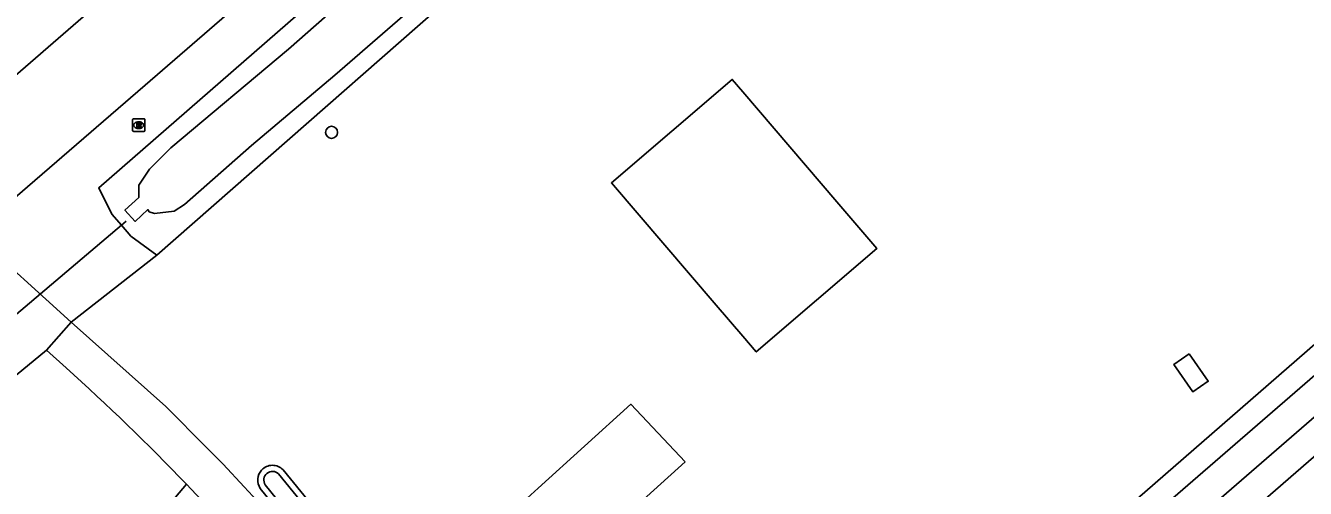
# Model space of a CAD drawing. Extents: x 156141 to 158132, y 385651 to 388399.
# Drawn here: x 156441.8 to 156545.7, y 386901 to 386938.6 of the extents above; entities that cross this region are included whole.
import ezdxf

# ---------------------------------------------------------------- set-up
doc = ezdxf.new("R2010")
doc.units = 0
for name, color, linetype in [('IMGEO_Boom', 7, 'Continuous'), ('IMGEO_Duiker', 7, 'Continuous'), ('IMGEO_Erf', 7, 'Continuous'), ('IMGEO_Fietspad_gesloten', 7, 'Continuous'), ('IMGEO_Gemengd_bos', 7, 'Continuous'), ('IMGEO_Groenvoorziening', 7, 'Continuous'), ('IMGEO_Pand', 7, 'Continuous'), ('IMGEO_Rijbaan_lokaal_gesloten', 7, 'Continuous'), ('IMGEO_Rijbaan_lokaal_open', 7, 'Continuous'), ('IMGEO_Rioolput', 7, 'Continuous'), ('IMGEO_Waterloop', 7, 'Continuous')]:
    doc.layers.add(name, color=color, linetype=linetype)

msp = doc.modelspace()

# ---------------------------------------------------------------- linework, layer by layer
at = {"layer": 'IMGEO_Boom'}
msp.add_circle((156466.61, 386929.89), 0.489, dxfattribs=at)
at = {"layer": 'IMGEO_Duiker'}
msp.add_lwpolyline([(156433.19, 386908.51), (156433.53, 386908.79), (156449.54, 386922.35), (156449.93, 386922.68)], dxfattribs=at)
at = {"layer": 'IMGEO_Erf'}
for points in [[(156484.39, 386948.01), (156484.37, 386947.99), (156452.41, 386919.93)], [(156462.67, 386902.5), (156491.63, 386866.98)], [(156489.93, 386865.42), (156474.34, 386884.29), (156460.82, 386900.98)]]:
    msp.add_lwpolyline(points, dxfattribs=at)
for start, end in [(137.0348, 214.3317), (44.2213, 137.0314)]:
    msp.add_arc((156461.81, 386901.66), 1.2, start, end, dxfattribs=at)
at = {"layer": 'IMGEO_Fietspad_gesloten'}
for points in [[(156530.07, 386896), (156575.11, 386935.02)], [(156576.82, 386933.15), (156532.37, 386894.63)]]:
    msp.add_lwpolyline(points, dxfattribs=at)
at = {"layer": 'IMGEO_Gemengd_bos'}
for points in [[(156443.46, 386912.2), (156434.54, 386904.88)], [(156411.25, 386850.48), (156408.03, 386854.48), (156407.78, 386854.92), (156407.58, 386855.66), (156407.59, 386856.18), (156407.7, 386856.68), (156407.91, 386857.15), (156413.18, 386863.25), (156419.18, 386869.41), (156420.59, 386870.56), (156422.11, 386871.55), (156423.73, 386872.39), (156428.79, 386873.92), (156430.29, 386875.05), (156434.94, 386879.34), (156439.45, 386883.77), (156453.34, 386899.57), (156454.82, 386901.33)]]:
    msp.add_lwpolyline(points, dxfattribs=at)
at = {"layer": 'IMGEO_Groenvoorziening'}
for points in [[(156452.41, 386919.93), (156450.3, 386921.47), (156449.54, 386922.35), (156448.78, 386923.24), (156447.7, 386925.39), (156518.12, 386986.77), (156545.53, 387010.65)], [(156528.86, 386897.41), (156561.9, 386926.18), (156532.29, 386960.32), (156527.96, 386965.37), (156517.64, 386961.63), (156489.8, 386942.87), (156486.16, 386946.33), (156484.39, 386948.01)], [(156437.52, 386921.67), (156445.48, 386914.47)], [(156452.41, 386919.93), (156445.48, 386914.47)]]:
    msp.add_lwpolyline(points, dxfattribs=at)
at = {"layer": 'IMGEO_Pand'}
for points in [[(156507.63, 386924.26), (156510.88, 386920.47), (156501.08, 386912.07), (156500, 386913.33), (156497.83, 386915.87), (156489.33, 386925.78), (156499.14, 386934.18), (156500, 386933.17), (156507.63, 386924.26)], [(156536.24, 386911.91), (156537.78, 386909.68), (156536.53, 386908.82), (156534.99, 386911.05), (156536.24, 386911.91)], [(156495.31, 386903.13), (156487.69, 386896.23), (156485.75, 386894.48), (156481.43, 386899.25), (156482.18, 386899.93), (156483.37, 386901.01), (156490.9, 386907.82), (156495.31, 386903.13)]]:
    msp.add_lwpolyline(points, dxfattribs=at)
at = {"layer": 'IMGEO_Rijbaan_lokaal_gesloten'}
for points in [[(156437.52, 386921.67), (156451.48, 386933.73), (156517.14, 386990.56), (156567.17, 387034.13), (156573.98, 387040.12)], [(156521.73, 387004.6), (156512.63, 386996.69), (156437.05, 386931.15), (156432, 386926.87)], [(156533.96, 386892.78), (156542.2, 386899.94), (156560.33, 386915.7), (156577.88, 386930.89), (156578.43, 386931.37)]]:
    msp.add_lwpolyline(points, dxfattribs=at)
at = {"layer": 'IMGEO_Rijbaan_lokaal_open'}
for points in [[(156445.48, 386914.47), (156443.46, 386912.2)], [(156485.06, 386870.46), (156462.32, 386898.09), (156459.52, 386901.11), (156457.82, 386902.95), (156456.49, 386904.29), (156453.14, 386907.64), (156445.48, 386914.47)], [(156443.46, 386912.2), (156445.05, 386910.78)], [(156454.82, 386901.33), (156457.25, 386898.75)]]:
    msp.add_lwpolyline(points, dxfattribs=at)
msp.add_arc((156323.08, 386774.87), 182.61, 43.826, 48.093, dxfattribs=at)
at = {"layer": 'IMGEO_Rioolput'}
for p, q in [((156450.45, 386930.05), (156450.45, 386930.9)), ((156450.53, 386930.98), (156451.38, 386930.98)), ((156450.94, 386930.75), (156450.96, 386930.75)), ((156451.45, 386930.9), (156451.45, 386930.05)), ((156451.38, 386929.97), (156450.53, 386929.97)), ((156450.96, 386930.2), (156450.94, 386930.2))]:
    msp.add_line(p, q, dxfattribs=at)
for points in [[(156450.45, 386930.05), (156450.45, 386930.9)], [(156450.53, 386930.98), (156451.38, 386930.98)], [(156451.04, 386930.67), (156450.79, 386930.67), (156450.79, 386930.27)], [(156450.97, 386930.59), (156450.91, 386930.59), (156450.91, 386930.51)], [(156451.45, 386930.9), (156451.45, 386930.05)], [(156451.38, 386929.97), (156450.53, 386929.97)], [(156450.79, 386930.27), (156450.91, 386930.27), (156450.91, 386930.44), (156450.92, 386930.44)], [(156450.91, 386930.51), (156450.96, 386930.51)], [(156450.97, 386930.41), (156451.04, 386930.27), (156451.18, 386930.27), (156451.12, 386930.4)]]:
    msp.add_lwpolyline(points, dxfattribs=at)
for centre, radius, start, end in [((156450.53, 386930.9), 0.0765, 91.552, 178.448), ((156450.53, 386930.9), 0.0765, 91.552, 178.448), ((156450.97, 386930.5), 0.0964, 77.0061, 93.1865), ((156450.99, 386930.55), 0.0378, 276.6634, 79.6772), ((156451.04, 386930.56), 0.109, 350.3612, 89.416), ((156451.04, 386930.56), 0.112, 277.5842, 350.9817), ((156451.38, 386930.9), 0.0765, 1.552, 88.448), ((156451.38, 386930.9), 0.0765, 1.552, 88.448), ((156450.53, 386930.05), 0.0765, 181.552, 268.448), ((156450.53, 386930.05), 0.0765, 181.552, 268.448), ((156450.92, 386930.38), 0.0533, 26.0293, 88.6989), ((156450.95, 386930.7), 0.19, 274.7715, 282.9687), ((156451.02, 386930.35), 0.108, 29.5134, 73.7905), ((156451.38, 386930.05), 0.0765, 271.552, 358.448), ((156451.38, 386930.05), 0.0765, 271.552, 358.448)]:
    msp.add_arc(centre, radius, start, end, dxfattribs=at)
for centre, major_axis, ratio, start_param, end_param in [((156450.94, 386930.47), (-0.387, 0.002), 0.722429, 4.712389, 7.853982), ((156450.96, 386930.47), (-0.39, 0.002), 0.717154, 1.570796, 4.712389)]:
    msp.add_ellipse(centre, major_axis=major_axis, ratio=ratio, start_param=start_param, end_param=end_param, dxfattribs=at)
at = {"layer": 'IMGEO_Waterloop'}
for points in [[(156484.68, 386955.65), (156463.1, 386936.65), (156453.55, 386928.64), (156451.83, 386926.9), (156450.96, 386925.6), (156450.96, 386924.6), (156449.83, 386923.57), (156450.66, 386922.66), (156451.68, 386923.62), (156451.81, 386923.43), (156452.22, 386923.3), (156453.82, 386923.48), (156454.66, 386924.03), (156460.11, 386928.83), (156466.87, 386934.54), (156522.26, 386982.58)], [(156462.3, 386902.17), (156491.25, 386866.65)], [(156490.3, 386865.76), (156474.73, 386884.6), (156461.22, 386901.28)]]:
    msp.add_lwpolyline(points, dxfattribs=at)
msp.add_arc((156461.81, 386901.66), 0.701, 45.8363, 212.9741, dxfattribs=at)

doc.saveas('drawing.dxf')
